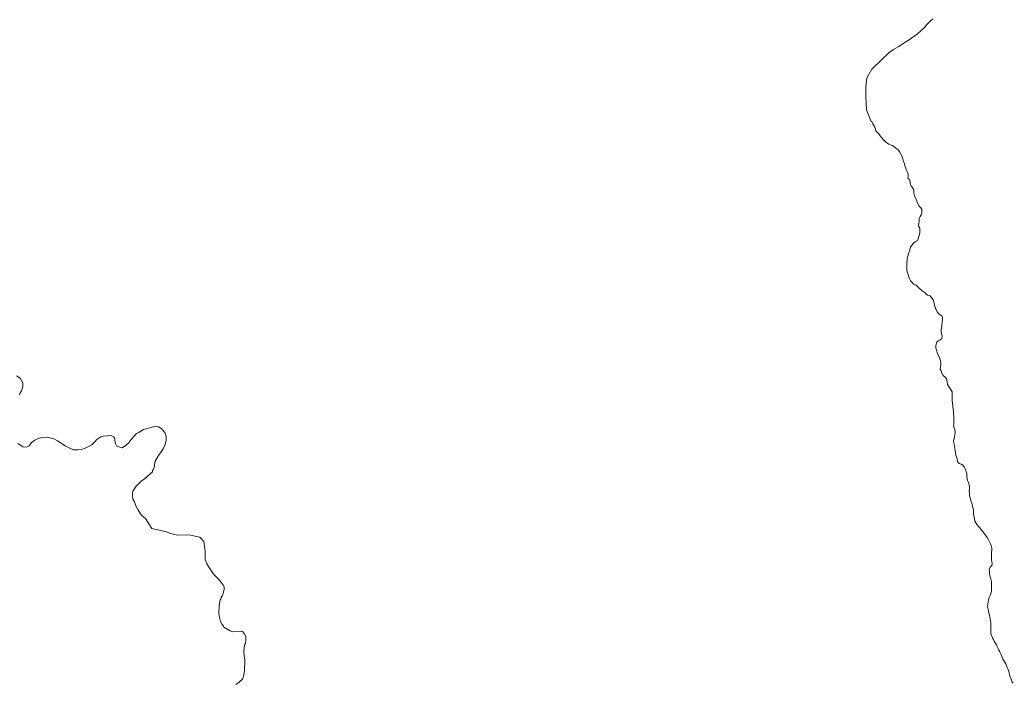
# Model space of a CAD drawing. Extents: x 553962 to 842807, y 8883888 to 9032388.
# Drawn here: x 592913 to 594068, y 8916524 to 8917295 of the extents above; entities that cross this region are included whole.
import ezdxf

# ---------------------------------------------------------------- set-up
doc = ezdxf.new("R2010")
doc.units = 0
doc.header["$LTSCALE"] = 20
doc.layers.add('6', color=7, linetype='Continuous', lineweight=13)

msp = doc.modelspace()

# ---------------------------------------------------------------- linework, layer by layer
at = {"layer": '6'}
for points in [[(593974.33, 8917296.25), (593970.94, 8917293.42), (593969.08, 8917291.21), (593966.97, 8917289.25), (593964.98, 8917286.68), (593956.64, 8917279.02), (593947.02, 8917271.98), (593941.06, 8917268.35), (593935.05, 8917264.24), (593935.05, 8917264.24), (593928.81, 8917260.81), (593923.39, 8917256.62), (593915.26, 8917248.96), (593903.61, 8917237.64), (593897.81, 8917227.79), (593896.37, 8917217.35), (593896.37, 8917205.76), (593897.23, 8917190.4), (593902.86, 8917177.05)], [(593902.86, 8917177.05), (593903.34, 8917176.85), (593904.66, 8917174.24), (593905.68, 8917172.37), (593907.08, 8917170.49), (593907.62, 8917168.24), (593908.22, 8917166.1), (593909.64, 8917164.54), (593911.48, 8917162.44), (593913.38, 8917160.09), (593915.1, 8917157.82), (593916.83, 8917155.92), (593918.77, 8917154.01), (593921.04, 8917152.1), (593923.29, 8917150.48), (593925.18, 8917149.73), (593927.36, 8917149.07), (593929.22, 8917147.85), (593931.14, 8917146.3)], [(593931.14, 8917146.3), (593932.89, 8917144.77), (593934.62, 8917143.38), (593935.85, 8917141.61), (593937.15, 8917139.04), (593938.6, 8917136.07), (593939.59, 8917133.38), (593940.19, 8917130.43), (593940.64, 8917129.69), (593941.31, 8917127.78), (593941.96, 8917125.86), (593942.72, 8917123.33), (593943.56, 8917121.06), (593944.44, 8917118.86), (593945.63, 8917115.62), (593945.64, 8917113.42), (593945.46, 8917110.8), (593947.31, 8917109.37), (593948.1, 8917106.8), (593948.08, 8917104.13), (593949.48, 8917101.24), (593951.9, 8917098.42), (593952.4, 8917096.27), (593952.36, 8917093.69), (593953.08, 8917090.62), (593954.03, 8917088.56), (593955.31, 8917085.74), (593956.19, 8917082.97), (593958.01, 8917078.86), (593960.22, 8917076.72), (593961.48, 8917074.9), (593961.73, 8917072.67), (593961.62, 8917070.6), (593960.99, 8917068.29), (593959.87, 8917066.43), (593958.67, 8917063.91), (593958.44, 8917060.72), (593958.16, 8917058.74), (593957.83, 8917055.27), (593959.42, 8917052.78), (593959.48, 8917050.13), (593959.18, 8917047.4), (593958.9, 8917045.27), (593958.16, 8917043.08), (593957.5, 8917040.44), (593956.42, 8917038.41), (593954.15, 8917037.29), (593951.94, 8917035.18), (593950.44, 8917033.6), (593948.43, 8917030.63), (593947.52, 8917028.18), (593947.6, 8917026.77), (593946.69, 8917024.39), (593946.09, 8917022.43), (593945.27, 8917020.35), (593944.59, 8917017.95), (593944.44, 8917015.85), (593944.34, 8917011.74), (593944.32, 8917009.35), (593944.16, 8917005.98), (593944.07, 8917003.4), (593945.05, 8917000.92), (593946.11, 8916997.51), (593947.11, 8916993.99), (593948.49, 8916991.58), (593949.87, 8916990.06), (593952.03, 8916987.64), (593954.95, 8916986.56), (593956.79, 8916985.04), (593958.03, 8916983.31), (593959.79, 8916981.84), (593962.73, 8916979.58), (593964.96, 8916977.84), (593966.58, 8916976.23), (593968.32, 8916974.85), (593970.78, 8916974.3), (593972.28, 8916972.87), (593973.55, 8916971.07), (593975.14, 8916969.2), (593975.62, 8916967.12), (593975.8, 8916964.78), (593976.7, 8916962.27), (593977.26, 8916960.26), (593978.35, 8916958.11), (593979.31, 8916955.39), (593981.23, 8916953.28), (593983.02, 8916952.11), (593985.25, 8916950.59), (593985.78, 8916948.13), (593985.51, 8916946.12), (593985.11, 8916943.13), (593984.86, 8916940.77), (593984.7, 8916938.62), (593983.97, 8916935.1), (593984, 8916932.79), (593984.58, 8916930.09), (593985.2, 8916927.7), (593984.73, 8916924.61), (593982.85, 8916922.97), (593980.65, 8916921.75), (593978.98, 8916920.27)], [(593978.98, 8916920.27), (593978.19, 8916917.99), (593978.01, 8916915.98), (593977.99, 8916913.33), (593978.5, 8916911.16), (593979.31, 8916908.37), (593980.26, 8916905.88), (593981.8, 8916903.3), (593983.13, 8916899.71), (593983.65, 8916897.32), (593983.71, 8916894.3), (593983.4, 8916891.28), (593983.1, 8916888.58), (593984.13, 8916886.67), (593984.77, 8916884.02), (593986.39, 8916881.58), (593988.62, 8916879.63), (593990.29, 8916877.73), (593990.71, 8916876.38), (593991.29, 8916870.83), (593996.96, 8916862.29), (593996.88, 8916853.05)], [(592908.77, 8916881.07), (592913.08, 8916878.31), (592916.11, 8916873.03), (592916.14, 8916868.08), (592914.85, 8916863.46), (592913.23, 8916861.15), (592912.4, 8916858.93)], [(593996.88, 8916853.05), (593996.87, 8916852.26), (593998.11, 8916841.7), (593998.43, 8916839.37), (593998.45, 8916836.29), (593998.82, 8916833.87), (593998.9, 8916831.72), (593998.87, 8916829.45), (593998.83, 8916827.2), (593998.66, 8916825.03), (593998.48, 8916823), (593999.04, 8916820.72), (593999.98, 8916818.74), (594000.22, 8916815.81), (594000.14, 8916812.4), (593999.68, 8916810.21), (593999.08, 8916808.09), (593998.61, 8916805.26), (593998.91, 8916802.89), (593999.55, 8916799.71), (593999.83, 8916796.91), (594000.45, 8916793.95), (594000.82, 8916791.67), (594001.12, 8916788.19), (594002.24, 8916785.48), (594003.08, 8916782.98), (594003.11, 8916780.85), (594005.24, 8916779.07), (594007.36, 8916778.26), (594009.18, 8916776.98), (594010.81, 8916775.19), (594011.91, 8916772.71), (594013.07, 8916769.69), (594013.88, 8916766.84), (594014.14, 8916764), (594014.5, 8916761.25), (594014.92, 8916759.16), (594015.81, 8916756.95), (594016.52, 8916753.77), (594016.94, 8916751.78), (594016.95, 8916749.68), (594016.85, 8916747.5), (594016.87, 8916744.05), (594017.25, 8916741.49), (594017.93, 8916739.21), (594019.09, 8916734.72), (594020.01, 8916731.58), (594020.73, 8916728.76), (594021.36, 8916726.81), (594021.66, 8916724.75), (594021.61, 8916721.96), (594021.6, 8916719.76), (594022.56, 8916716.93), (594022.83, 8916714.59), (594023.38, 8916711.79), (594024.37, 8916710.02), (594025.85, 8916707.87), (594027.62, 8916705.93), (594029.33, 8916703.8), (594030.98, 8916701.63), (594032.38, 8916699.91), (594034.28, 8916697.47), (594035.64, 8916695.53), (594037.5, 8916693.07), (594039.07, 8916690.21), (594040.48, 8916688.06), (594041.41, 8916685.57), (594042.55, 8916682.59), (594042.94, 8916680.32), (594042.98, 8916678.26), (594042.72, 8916675.57), (594042.69, 8916673.2), (594042.73, 8916669.89), (594042.8, 8916667.1), (594043.08, 8916664.75), (594043.25, 8916662.36), (594042.96, 8916660.28), (594040.97, 8916658.44), (594040.1, 8916655.66), (594040.13, 8916653.34), (594040.34, 8916651.21), (594040.84, 8916648.77), (594041.19, 8916646.78), (594041.89, 8916644.76), (594042.51, 8916641.86), (594042.46, 8916638.74), (594042.54, 8916636.16), (594042.76, 8916633.48), (594042.55, 8916630.44), (594041.77, 8916627.68), (594041.05, 8916625.37), (594040.09, 8916623.09), (594039.18, 8916620.48), (594038.69, 8916618.14), (594038.28, 8916615.64), (594038.09, 8916612.83), (594038.8, 8916609.5), (594039.19, 8916607.49), (594039.53, 8916605.12), (594040.42, 8916602.55), (594040.65, 8916600.42)], [(592965.71, 8916799.63), (592971.12, 8916796.74), (592975.29, 8916795.08), (592975.29, 8916795.08), (592980.15, 8916794.86), (592984.69, 8916795.48), (592988.81, 8916796.71), (592996.37, 8916800.67), (592999.55, 8916803.7), (593002.28, 8916807), (593006.88, 8916810.24), (593009.65, 8916810.93), (593018.88, 8916811.52), (593021.61, 8916809.9), (593022.92, 8916809.48), (593023.26, 8916806), (593024.02, 8916801.81), (593025.31, 8916799.66), (593027.74, 8916798.28), (593031.8, 8916797.47), (593036.9, 8916800.84), (593039.92, 8916803.63), (593040.38, 8916804.73), (593048.42, 8916813.9), (593050.53, 8916814.82), (593056.69, 8916818.48), (593069.59, 8916822.22), (593071.94, 8916822.39), (593074.05, 8916821.8), (593078.01, 8916819.31), (593078.28, 8916818.52), (593081.28, 8916815.04), (593082.27, 8916813.21), (593082.91, 8916810.43), (593082.93, 8916806.09), (593081.64, 8916801.04), (593079.43, 8916796.24), (593077.15, 8916792.48), (593074.09, 8916788.45), (593069.78, 8916781), (593069.32, 8916776.08), (593068.41, 8916772.53), (593067.22, 8916770.74), (593066.96, 8916769.47), (593057.75, 8916761.05), (593053.43, 8916758.25), (593047.96, 8916752.55), (593044.22, 8916746.8), (593043.8, 8916744.37), (593043.77, 8916740.93), (593044.24, 8916737.69), (593046.21, 8916734.46), (593047.54, 8916729.77), (593049.9, 8916725.36), (593053.09, 8916720.49), (593055.02, 8916718.11), (593058.99, 8916714.98), (593066.45, 8916703.35), (593083.16, 8916699.58), (593087.71, 8916697.72), (593096.72, 8916695.63), (593106.82, 8916696.09), (593111.4, 8916695.56), (593121.98, 8916693.34)], [(592910.34, 8916802.19), (592916.31, 8916798.34), (592920.17, 8916798.09), (592922.17, 8916798.71), (592923.68, 8916799.8), (592926.5, 8916803.36), (592930.22, 8916806.3), (592934.14, 8916808.05), (592938.32, 8916809.31), (592944.54, 8916809.57), (592952.27, 8916807.61), (592956.43, 8916805.51), (592965.71, 8916799.63)], [(593121.98, 8916693.34), (593126.85, 8916688.26), (593128.24, 8916676.8), (593128.12, 8916671.32), (593128.48, 8916667.59), (593130.06, 8916662.34), (593136.35, 8916652.78), (593139.47, 8916648.85), (593144.79, 8916643.48), (593149.81, 8916637.23), (593150.51, 8916635.27), (593150.32, 8916632.61), (593149.29, 8916628.1), (593148.41, 8916625.53), (593146.99, 8916623.35), (593146.49, 8916621.19), (593145.83, 8916620.51), (593144.6, 8916613.95), (593144.2, 8916604.37), (593145.02, 8916599.83), (593146.17, 8916595.4), (593148.07, 8916591.59), (593149.51, 8916589.94), (593149.95, 8916588.77), (593157.19, 8916584.27), (593160.65, 8916583.38), (593169.28, 8916583.96), (593171.62, 8916583.74), (593173.68, 8916581.4), (593175.56, 8916577.97), (593175.79, 8916573.55), (593175.03, 8916569.78), (593174.35, 8916568.81), (593173.5, 8916564.72), (593173.08, 8916560.18), (593173.5, 8916555.31), (593174.52, 8916550.85), (593174.11, 8916537.75), (593173.42, 8916532.88), (593172.16, 8916528.89), (593171.7, 8916528.09), (593167.91, 8916524.71), (593164.07, 8916522.12)], [(594040.65, 8916600.42), (594040.97, 8916598.22), (594041.33, 8916596.01), (594041.96, 8916593.66), (594042, 8916591.37), (594041.96, 8916589.14), (594041.92, 8916586.16), (594041.88, 8916583.89), (594041.86, 8916581.43), (594042.18, 8916580.05), (594043, 8916578.15), (594043.88, 8916576.27), (594044.85, 8916574.2), (594045.87, 8916572.25), (594046.99, 8916570.44), (594048.3, 8916568.28), (594049.3, 8916566.03), (594050.38, 8916563.93), (594051.36, 8916561.79), (594052.39, 8916559.98), (594053.46, 8916557.58), (594054.29, 8916555.61), (594055.06, 8916553.68), (594055.95, 8916551.56), (594056.92, 8916549.77), (594058.18, 8916547.96), (594059.15, 8916546.1), (594060.03, 8916543.62), (594060.95, 8916541.66), (594061.95, 8916539.58), (594062.61, 8916537.55), (594063.26, 8916535.54), (594063.54, 8916533.2), (594064.16, 8916530.87), (594065.1, 8916528.78), (594066.02, 8916526.9), (594066.75, 8916524.71), (594067.8, 8916523.6)]]:
    msp.add_lwpolyline(points, dxfattribs=at)

doc.saveas('drawing.dxf')
